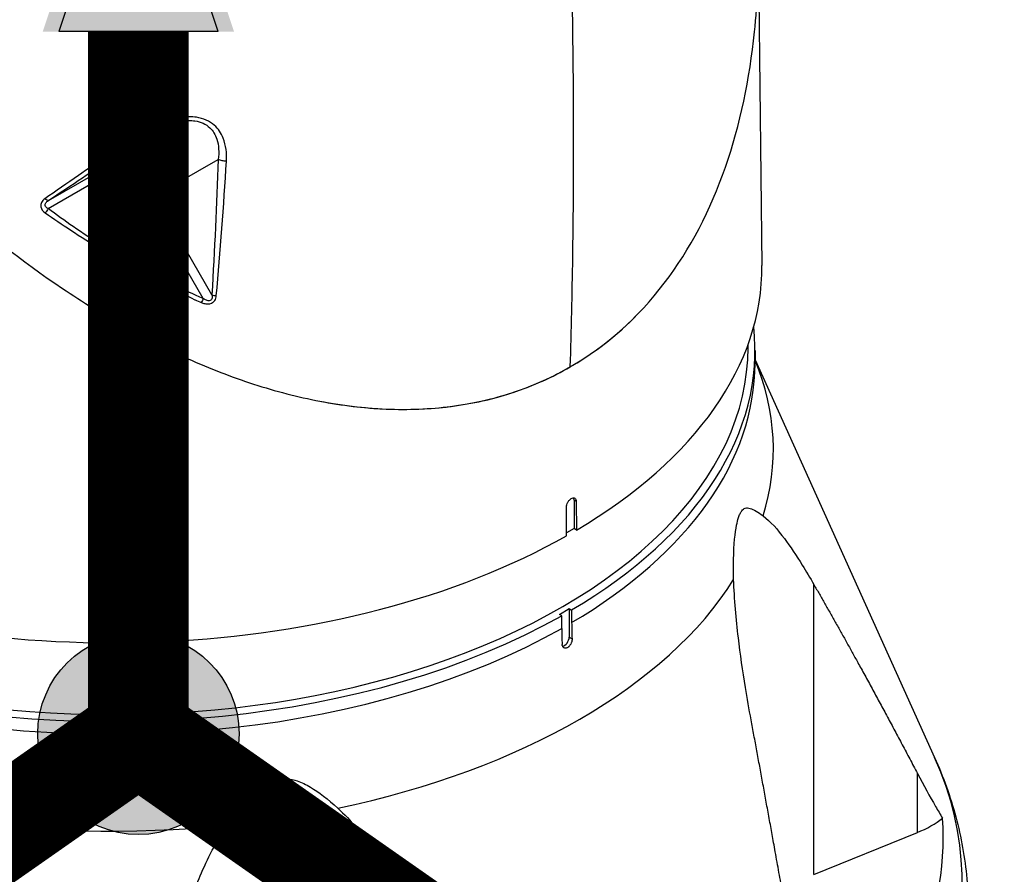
# Model space of a CAD drawing. Header units: millimetres. Extents: x 0 to 7374, y 0 to 4200.
# Tile 604 of 656: x 4783 to 4924, y 1901 to 2023. Entities that reach past the tile are written whole.
import ezdxf

# ---------------------------------------------------------------- set-up
doc = ezdxf.new("R2010")
doc.units = ezdxf.units.MM
doc.header["$LTSCALE"] = 0.2
for name, color, linetype in [('01_Object Line', 4, 'Continuous'), ('07_Special Line2', 76, 'Continuous'), ('12_Before Rev.Num.', 5, 'Continuous')]:
    doc.layers.add(name, color=color, linetype=linetype)
doc.layers.add('14_Mark', color=7, linetype='Continuous', true_color=0xe03c31)

# ---------------------------------------------------------------- blocks, each defined once
blk = doc.blocks.new('A$C90bc888d')
for p, q in [((385.26, 212.29), (385.73, 168.75)), ((290.35, 181.91), (296.99, 186.9)), ((298.88, 178.68), (307.95, 183.91)), ((283.64, 178.04), (290.35, 181.91)), ((283.61, 176.87), (290.38, 180.78)), ((305.77, 164.03), (297.71, 178)), ((307.03, 164.55), (298.88, 178.68)), ((383.75, 156.99), (383.75, 157.41)), ((384.75, 156.58), (384.75, 154.77)), ((384.75, 155.22), (410.45, 98.31)), ((357.79, 130.05), (357.75, 134.15)), ((358.85, 135.15), (358.85, 131.07)), ((359.17, 134.97), (358.85, 135.15)), ((359.17, 134.97), (359.2, 130.87)), ((358.85, 131.07), (357.78, 130.45)), ((359.2, 130.87), (358.85, 131.07)), ((393.18, 81.6), (393.18, 123.06)), ((356.75, 118.81), (358.16, 119.63)), ((357.1, 118.61), (356.75, 118.81)), ((357.1, 116.8), (357.1, 118.61)), ((358.16, 119.63), (358.51, 119.43)), ((358.16, 119.63), (358.16, 115.55)), ((358.51, 119.43), (358.51, 117.62)), ((358.16, 115.55), (358.57, 115.31)), ((407.98, 87.59), (407.98, 96.05)), ((393.18, 81.6), (407.98, 87.59))]:
    blk.add_line(p, q)
for centre, major_axis, ratio, start_param, end_param in [((293.88, 175.79), (-3.53, 6.12), 0.816497, 4.712389, 6.283185), ((290.88, 181.07), (-0.5, 0.866), 0.57735, 0.069813, 1.570796), ((293.42, 175.52), (-3.03, 5.25), 0.816497, 4.712389, 6.283185), ((293.02, 175.29), (1.75, -3.03), 0.816497, 0.0809, 3.060692), ((292.75, 168.42), (92.98, 0), 0.57735, 5.508543, 6.289356), ((324.16, 257.04), (56.64, -91.39), 0.796278, 5.408207, 5.418179), ((293.32, 266.81), (-65, 112.58), 0.577328, 2.681379, 3.303469), ((292.75, 156.58), (-92, 0), 0.57735, 6.221299, 8.62851), ((292.75, 156.58), (92, 0), 0.57735, 5.508657, 6.346796), ((292.75, 156.99), (-91, 0), 0.57735, 0, 3.141593), ((292.75, 142.42), (94.62, 0), 0.57735, 6.10776, 6.518884), ((292.75, 154.77), (-92, 0), 0.57735, 0, 2.345325), ((292.75, 154.77), (92, 0), 0.57735, 5.508657, 6.283185), ((358.14, 134.75), (0.5, 0.866), 0.57735, 5.497787, 5.961233), ((292.75, 168.42), (92.98, 0), 0.57735, 4.10376, 5.487032), ((292.75, 142.42), (94.62, 0), 0.57735, 5.060562, 5.935012), ((390.33, 99.25), (22.5, -38.97), 0.577362, 3.926981, 3.988936), ((388.91, 98.43), (-22.5, 38.97), 0.577338, 0.785408, 0.847363), ((357.45, 115.14), (-0.5, -0.866), 0.57735, 0.441064, 2.356194), ((292.75, 142.42), (94.62, 0), 0.57735, 4.013365, 4.887814), ((292.75, 80.6), (-121.63, 0), 0.57735, 6.028188, 8.59307), ((292.75, 80.6), (121.63, 0), 0.57735, 5.581632, 6.538183), ((292.75, 86.77), (118.93, 0), 0.57735, 6.005461, 6.325164), ((399.37, 94.68), (15, 0), 0.57735, 5.323254, 5.662914)]:
    blk.add_ellipse(centre, major_axis=major_axis, ratio=ratio, start_param=start_param, end_param=end_param)
blk.add_ellipse((293.42, 175.52), major_axis=(1.75, -3.03), ratio=0.816497)
for points, knots in [([(228.22, 379.59), (226.92, 378.84), (225.67, 378.03), (223.24, 376.27), (222.07, 375.33), (219.82, 373.33), (218.75, 372.27), (216.69, 370.04), (215.71, 368.87), (212.92, 365.21), (211.26, 362.57), (208.35, 357), (207.1, 354.07), (204.97, 347.97), (204.1, 344.81), (202.72, 338.34), (202.21, 335.03), (201.51, 328.3), (201.32, 324.89), (201.24, 318), (201.35, 314.53), (201.83, 307.55), (202.2, 304.05), (203.2, 297.04), (203.82, 293.53), (205.28, 286.53), (206.12, 283.04), (208.02, 276.09), (209.06, 272.63), (212.5, 262.31), (215.18, 255.52), (221.2, 242.21), (224.56, 235.7), (228.22, 229.35), (231.88, 223.01), (235.85, 216.85), (244.36, 204.98), (248.9, 199.27), (258.52, 188.42), (263.6, 183.28), (274.26, 173.75), (279.84, 169.36), (288.54, 163.5), (291.5, 161.67), (297.5, 158.29), (300.55, 156.75), (306.73, 153.99), (309.85, 152.78), (316.15, 150.74), (319.32, 149.92), (325.66, 148.71), (328.83, 148.32), (335.11, 148.06), (338.22, 148.18), (344.31, 148.96), (347.28, 149.63), (352.99, 151.52), (355.74, 152.74), (358.32, 154.24)], [0, 0, 0, 0, 0.015625, 0.015625, 0.03125, 0.03125, 0.046875, 0.046875, 0.0625, 0.0625, 0.09375, 0.09375, 0.125, 0.125, 0.15625, 0.15625, 0.1875, 0.1875, 0.21875, 0.21875, 0.25, 0.25, 0.28125, 0.28125, 0.3125, 0.3125, 0.34375, 0.34375, 0.375, 0.375, 0.4375, 0.4375, 0.5, 0.5, 0.5, 0.5625, 0.5625, 0.625, 0.625, 0.6875, 0.6875, 0.75, 0.75, 0.78125, 0.78125, 0.8125, 0.8125, 0.84375, 0.84375, 0.875, 0.875, 0.90625, 0.90625, 0.9375, 0.9375, 0.96875, 0.96875, 1, 1, 1, 1]), ([(358.32, 154.24), (363.51, 157.22), (368.04, 161.3), (375.48, 171.06), (378.39, 176.71), (382.63, 188.91), (383.98, 195.44), (385.13, 206.41), (385.31, 210.75), (385.26, 215.12)], [0, 0, 0, 0, 0.0625, 0.0625, 0.125, 0.125, 0.1875, 0.1875, 0.22701, 0.22701, 0.22701, 0.22701]), ([(296.99, 186.9), (297.52, 187.25), (298.07, 187.59), (298.64, 187.9), (299.69, 188.46), (300.81, 188.94), (301.97, 189.23), (302.55, 189.37), (303.15, 189.46), (303.73, 189.47), (304.02, 189.47), (304.31, 189.46), (304.59, 189.42), (305.43, 189.3), (306.19, 188.96), (306.72, 188.45), (306.96, 188.23), (307.17, 187.97), (307.33, 187.7), (307.5, 187.42), (307.63, 187.13), (307.73, 186.83), (308.03, 185.91), (308.06, 184.92), (307.95, 183.91)], [0, 0, 0, 0, 0.115688, 0.115688, 0.115688, 0.327422, 0.327422, 0.327422, 0.433289, 0.433289, 0.433289, 0.486223, 0.486223, 0.486223, 0.645023, 0.645023, 0.645023, 0.716019, 0.716019, 0.716019, 0.787014, 0.787014, 0.787014, 1, 1, 1, 1]), ([(307.36, 188.81), (306.7, 189.4), (305.8, 189.8), (304.82, 189.95), (304.49, 190), (304.15, 190.02), (303.82, 190.03), (303.14, 190.03), (302.46, 189.94), (301.8, 189.8), (300.48, 189.51), (299.24, 188.99), (298.09, 188.38)], [0, 0, 0, 0, 0.3001329, 0.3001329, 0.3001329, 0.4001191, 0.4001191, 0.4001191, 0.6000914, 0.6000914, 0.6000914, 1, 1, 1, 1]), ([(309.11, 183.68), (309.17, 184.8), (309.02, 186.3), (308.16, 187.97), (307.65, 188.55), (307.36, 188.81)], [0.0000003, 0.0000003, 0.0000003, 0.0000003, 0.6001576, 0.8002102, 1, 1, 1, 1]), ([(298.09, 188.38), (298.09, 188.38), (298.09, 188.38), (298.09, 188.38), (297.46, 188.05), (296.86, 187.69), (296.28, 187.3)], [0.0097373, 0.0097373, 0.0097373, 0.0097373, 0.009901, 0.009901, 0.009901, 1, 1, 1, 1]), ([(283.64, 178.04), (285.26, 179.12), (286.89, 180.2), (291.31, 183.15), (294.13, 185.01), (296.99, 186.9)], [0, 0, 0, 0, 0.371358, 0.371358, 1, 1, 1, 1]), ([(296.28, 187.3), (293.44, 185.39), (290.65, 183.49), (287.92, 181.6), (287.92, 181.6), (287.92, 181.6)], [0, 0, 0, 0, 0.999894, 0.999894, 1, 1, 1, 1]), ([(296.99, 186.9), (296.93, 186.87), (296.85, 186.88), (296.75, 186.93), (296.71, 186.95), (296.68, 186.97), (296.64, 187), (296.53, 187.07), (296.4, 187.18), (296.28, 187.3)], [0, 0, 0, 0, 0.428389, 0.428389, 0.428389, 0.571429, 0.571429, 0.571429, 1, 1, 1, 1]), ([(309.1, 183.68), (308.91, 183.67), (308.47, 183.7), (308.1, 183.83), (307.95, 183.91)], [0.0030034, 0.0030034, 0.0030034, 0.0030034, 0.4984962, 1, 1, 1, 1]), ([(283.12, 178.28), (282.92, 178.14), (282.59, 177.8), (282.45, 177), (282.85, 176.48), (283.17, 176.26)], [0, 0, 0, 0, 0.285714, 0.571429, 1, 1, 1, 1]), ([(283.61, 176.87), (283.38, 176.97), (283.09, 177.24), (283.22, 177.71), (283.49, 177.94), (283.64, 178.04)], [0, 0, 0, 0, 0.428571, 0.714286, 1, 1, 1, 1]), ([(305.77, 164.03), (305.47, 164.16), (305.17, 164.28), (301.81, 165.73), (298.79, 167.23), (292.88, 170.54), (289.99, 172.35), (285.97, 175.14), (284.79, 175.99), (283.61, 176.87)], [0, 0, 0, 0, 0.039156, 0.039156, 0.437144, 0.437144, 0.832606, 0.832606, 1, 1, 1, 1]), ([(305.51, 163.44), (305.67, 163.37), (305.93, 163.28), (306.48, 163.19), (307.06, 163.31), (307.55, 163.81), (307.64, 164.18), (307.66, 164.41)], [0, 0, 0, 0, 0.178571, 0.285714, 0.571429, 0.714286, 1, 1, 1, 1]), ([(307.03, 164.55), (307.07, 164.34), (307.07, 164.13), (307.01, 163.97), (306.98, 163.89), (306.94, 163.81), (306.87, 163.76), (306.75, 163.66), (306.55, 163.66), (306.36, 163.72), (306.28, 163.74), (306.21, 163.77), (306.13, 163.81), (306.01, 163.87), (305.89, 163.94), (305.77, 164.03)], [0, 0, 0, 0, 0.285714, 0.285714, 0.285714, 0.428571, 0.428571, 0.428571, 0.714286, 0.714286, 0.714286, 0.821429, 0.821429, 0.821429, 1, 1, 1, 1]), ([(357.75, 134.15), (357.75, 134.15), (357.75, 134.15), (357.75, 134.15), (357.75, 134.26), (357.77, 134.38), (357.84, 134.62), (357.9, 134.74), (358.02, 134.96), (358.1, 135.07), (358.28, 135.25), (358.37, 135.33), (358.55, 135.43), (358.64, 135.46), (358.82, 135.48), (358.9, 135.47), (359.02, 135.39), (359.08, 135.33), (359.15, 135.17), (359.17, 135.07), (359.17, 134.97), (359.17, 134.97), (359.17, 134.97)], [0.6027058, 0.6027058, 0.6027058, 0.6027058, 0.6027152, 0.6027152, 0.6027152, 0.6403819, 0.6403819, 0.6780487, 0.6780487, 0.7157151, 0.7157151, 0.7533815, 0.7533815, 0.7910479, 0.7910479, 0.8287144, 0.8287144, 0.8663811, 0.8663811, 0.9040479, 0.9040479, 0.9040573, 0.9040573, 0.9040573, 0.9040573]), ([(381.69, 123.79), (381.66, 124.83), (381.66, 125.79), (381.72, 128.93), (381.9, 130.46), (382.19, 131.95), (382.28, 132.32), (382.45, 132.85), (382.52, 133.04), (382.68, 133.38), (382.77, 133.52), (383.01, 133.82), (383.17, 133.94), (383.56, 134.08), (383.81, 134.05), (384.55, 133.83), (385.17, 133.43), (385.92, 132.89)], [7.798841, 7.798841, 7.798841, 7.798841, 8.141814, 8.141814, 9.027519, 9.027519, 9.346241, 9.346241, 9.546336, 9.546336, 9.748469, 9.748469, 10.086206, 10.086206, 10.548451, 10.548451, 11.509811, 11.509811, 11.509811, 11.509811]), ([(385.92, 132.89), (386.94, 132.15), (388.01, 130.89), (389.8, 128.51), (390.65, 127.23), (392.06, 124.96), (392.62, 124.03), (393.18, 123.06)], [10.780701, 10.780701, 10.780701, 10.780701, 11.566294, 11.566294, 12.281263, 12.281263, 12.742484, 12.742484, 12.742484, 12.742484]), ([(384.19, 103.7), (383.91, 105.25), (383.63, 106.8), (382.99, 110.73), (382.65, 113.1), (382.06, 118.05), (381.78, 121.02), (381.69, 123.79)], [6.957106, 6.957106, 6.957106, 6.957106, 7.418328, 7.418328, 8.133297, 8.133297, 8.918889, 8.918889, 8.918889, 8.918889]), ([(358.57, 115.31), (358.57, 115.24), (358.57, 115.17), (358.56, 115.1), (358.56, 115.08), (358.56, 115.06), (358.55, 115.04), (358.54, 114.95), (358.51, 114.87), (358.48, 114.79), (358.48, 114.77), (358.47, 114.75), (358.46, 114.73), (358.41, 114.61), (358.35, 114.49), (358.27, 114.39), (358.22, 114.32), (358.17, 114.26), (358.11, 114.2), (358.11, 114.2), (358.1, 114.19), (358.09, 114.18), (358.05, 114.14), (358, 114.1), (357.95, 114.07), (357.9, 114.04), (357.85, 114.02), (357.8, 114), (357.75, 113.98), (357.69, 113.97), (357.63, 113.96), (357.56, 113.96), (357.5, 113.97), (357.44, 114), (357.43, 114), (357.42, 114.01), (357.4, 114.01), (357.35, 114.04), (357.3, 114.09), (357.26, 114.14), (357.25, 114.16), (357.24, 114.18), (357.23, 114.2), (357.2, 114.25), (357.18, 114.31), (357.17, 114.37), (357.16, 114.41), (357.16, 114.45), (357.16, 114.49)], [-0.3153721, -0.3153721, -0.3153721, -0.3153721, -0.2912806, -0.2912806, -0.2912806, -0.2847084, -0.2847084, -0.2847084, -0.2575921, -0.2575921, -0.2575921, -0.2518065, -0.2518065, -0.2518065, -0.2118611, -0.2118611, -0.2118611, -0.1858494, -0.1858494, -0.1858494, -0.1831706, -0.1831706, -0.1831706, -0.1618225, -0.1618225, -0.1618225, -0.1415439, -0.1415439, -0.1415439, -0.116794, -0.116794, -0.116794, -0.0862628, -0.0862628, -0.0862628, -0.0796426, -0.0796426, -0.0796426, -0.049262, -0.049262, -0.049262, -0.040036, -0.040036, -0.040036, -0.0156904, -0.0156904, -0.0156904, 0, 0, 0, 0]), ([(410.45, 98.31), (411.07, 96.93), (411.64, 95.53), (412.65, 92.7), (413.1, 91.26), (413.88, 88.36), (414.2, 86.9), (414.72, 83.94), (414.92, 82.46), (415.19, 79.48), (415.25, 77.98), (415.25, 76.48)], [3.6719935, 3.6719935, 3.6719935, 3.6719935, 3.722993, 3.722993, 3.7739925, 3.7739925, 3.8249919, 3.8249919, 3.8759914, 3.8759914, 3.9269908, 3.9269908, 3.9269908, 3.9269908]), ([(407.98, 96.05), (408.89, 94.31), (409.77, 92.72), (410.91, 90.76), (411.25, 90.19), (411.58, 89.65)], [2.464751, 2.464751, 2.464751, 2.464751, 3.257717, 3.257717, 3.580133, 3.580133, 3.580133, 3.580133]), ([(309.27, 88.64), (309.87, 89.49), (310.45, 90.26), (312.47, 92.7), (313.68, 93.77), (315.17, 94.66), (315.59, 94.87), (316.31, 95.1), (316.6, 95.17), (317.19, 95.25), (317.48, 95.27), (318.29, 95.23), (318.78, 95.12), (319.89, 94.76), (320.53, 94.44), (322.34, 93.37), (323.66, 92.32), (325.03, 91.08)], [7.798841, 7.798841, 7.798841, 7.798841, 8.141814, 8.141814, 9.027519, 9.027519, 9.346241, 9.346241, 9.546336, 9.546336, 9.748469, 9.748469, 10.086206, 10.086206, 10.548451, 10.548451, 11.509811, 11.509811, 11.509811, 11.509811]), ([(325.03, 91.08), (326.94, 89.35), (328.6, 87.19), (331.14, 83.36), (332.25, 81.43), (333.96, 78.12), (334.6, 76.79), (335.22, 75.43)], [10.780701, 10.780701, 10.780701, 10.780701, 11.566294, 11.566294, 12.281263, 12.281263, 12.742484, 12.742484, 12.742484, 12.742484]), ([(301.69, 70.24), (302.08, 71.76), (302.5, 73.25), (303.67, 77.01), (304.45, 79.24), (306.36, 83.75), (307.66, 86.37), (309.27, 88.64)], [6.957106, 6.957106, 6.957106, 6.957106, 7.418328, 7.418328, 8.133297, 8.133297, 8.918889, 8.918889, 8.918889, 8.918889])]:
    blk.add_open_spline(points, degree=3, knots=knots)
for points, degree in [([(358.32, 154.24), (360.26, 219.5), (354.21, 290.55)], 2), ([(307.95, 183.91), (307.69, 177.43), (307.41, 170.97), (307.03, 164.55)], 3), ([(307.66, 164.41), (308.22, 170.79), (308.74, 177.22), (309.11, 183.68)], 3), ([(287.92, 181.6), (286.3, 180.49), (284.71, 179.38), (283.12, 178.28)], 3), ([(283.64, 178.04), (283.59, 178.01), (283.43, 178.03), (283.22, 178.19), (283.12, 178.28)], 3), ([(283.61, 176.87), (283.56, 176.77), (283.42, 176.54), (283.25, 176.34), (283.17, 176.26)], 3), ([(283.17, 176.26), (284.38, 175.42), (285.6, 174.6), (286.82, 173.8)], 3), ([(286.82, 173.8), (289.71, 171.9), (292.63, 170.12), (295.59, 168.46)], 3), ([(295.59, 168.46), (298.56, 166.78), (301.57, 165.24), (304.61, 163.84)], 3), ([(305.77, 164.03), (305.75, 163.93), (305.68, 163.71), (305.57, 163.51), (305.51, 163.44)], 3), ([(307.03, 164.55), (307.11, 164.51), (307.32, 164.43), (307.55, 164.41), (307.66, 164.41)], 3)]:
    blk.add_open_spline(points, degree=degree)
for points, weights in [([(393.18, 123.06), (400.08, 111.09), (407.98, 96.05)], [1, 1.00431373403, 1.00159145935]), ([(391.83, 61.26), (387.76, 84.52), (384.19, 103.7)], [1.00159145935, 1.00431373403, 1])]:
    blk.add_rational_spline(points, weights, degree=2)
blk = doc.blocks.new('A$C90b512e3')
h = blk.add_hatch(color=256)
h.dxf.hatch_style = 1
h.paths.add_polyline_path([(90.862, 93.733, 1), (71.662, 93.733, 1)])
at = {"layer": '12_Before Rev.Num.'}
blk.add_hatch(color=256, dxfattribs=at).paths.add_polyline_path([(81.262, 188.112), (72.138, 160.741), (90.386, 160.741)])
blk.add_circle((81.262, 93.733), 9.6)
at = {"layer": '07_Special Line2', "const_width": 9.6}
blk.add_lwpolyline([(136.152, 55.298), (81.262, 93.733)], dxfattribs=at)
at = {"layer": '12_Before Rev.Num.'}
for p, q in [((81.262, 183.55), (73.659, 160.741)), ((88.866, 160.741), (81.262, 183.55)), ((88.866, 160.741), (73.659, 160.741))]:
    blk.add_line(p, q, dxfattribs=at)
at = {"layer": '12_Before Rev.Num.', "const_width": 9.6}
blk.add_lwpolyline([(81.262, 160.741), (81.262, 93.733)], dxfattribs=at)
at = {"layer": '14_Mark', "const_width": 9.6}
blk.add_lwpolyline([(26.373, 55.298), (81.262, 93.733)], dxfattribs=at)

msp = doc.modelspace()

# ---------------------------------------------------------------- block references
at = {"xscale": 1.5, "yscale": 1.5, "zscale": 1.5}
msp.add_blockref('A$C90b512e3', (4677.821, 1780.643), dxfattribs=at)
at = {"layer": '01_Object Line'}
msp.add_blockref('A$C90bc888d', (4503.2, 1819.544), dxfattribs=at)

doc.saveas('drawing.dxf')
